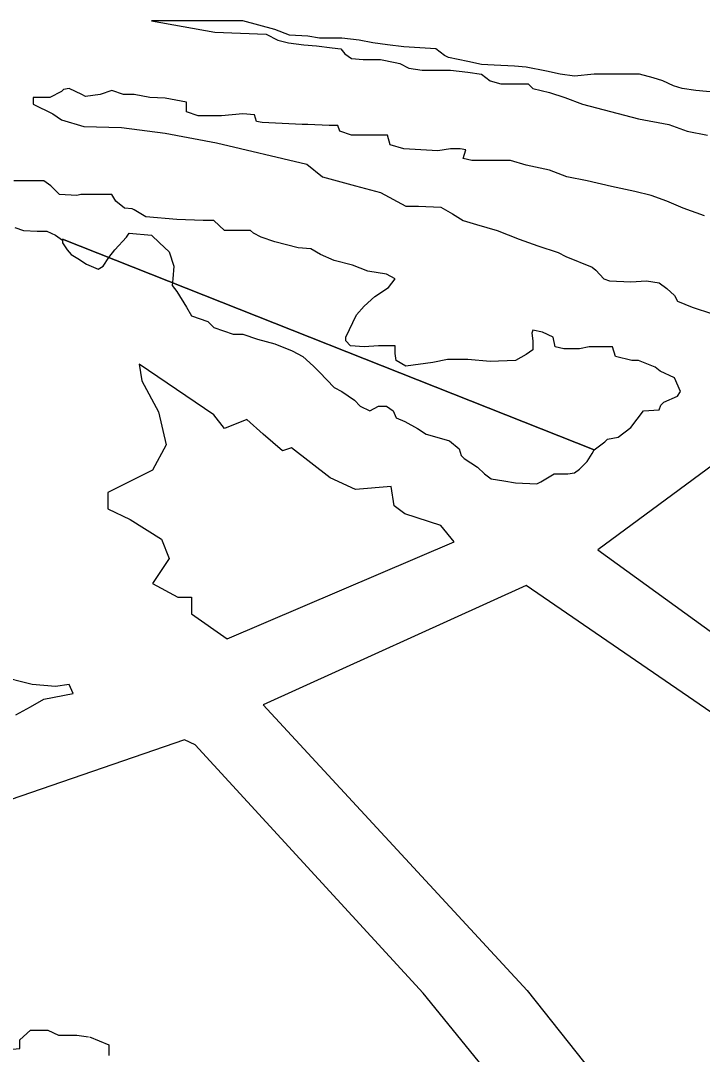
# Model space of a CAD drawing. Extents: x -11.4 to 84.1, y 11.1 to 59.
# Drawn here: x 35.04561 to 35.07536, y 30.54357 to 30.58865 of the extents above; entities that cross this region are included whole.
import ezdxf

# ---------------------------------------------------------------- set-up
doc = ezdxf.new("R2010")
doc.units = 0
doc.layers.add('SH_Data', color=7, linetype='Continuous')

msp = doc.modelspace()

# ---------------------------------------------------------------- linework, layer by layer
at = {"layer": 'SH_Data'}
for p, q in [((35.070630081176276, 30.569942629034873), (35.04743178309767, 30.57912881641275)), ((35.04743178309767, 30.57912881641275), (35.070630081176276, 30.569942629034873))]:
    msp.add_line(p, q, dxfattribs=at)
for points in [[(35.07600632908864, 30.585521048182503), (35.075075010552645, 30.585605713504), (35.07448235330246, 30.585690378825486), (35.074101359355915, 30.585817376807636), (35.07363570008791, 30.58602904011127), (35.07321237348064, 30.586156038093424), (35.07261971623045, 30.5863253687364), (35.07181539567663, 30.5863253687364), (35.070630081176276, 30.5863253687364), (35.06978342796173, 30.586240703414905), (35.06914843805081, 30.5863253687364), (35.06855578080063, 30.586452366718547), (35.067666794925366, 30.586621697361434), (35.067158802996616, 30.58666403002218), (35.06626981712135, 30.58670636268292), (35.06571949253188, 30.58674869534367), (35.06512683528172, 30.58687569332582), (35.06428018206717, 30.58704502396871), (35.06411085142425, 30.5871296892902), (35.06372985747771, 30.587426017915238), (35.0623328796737, 30.58751068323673), (35.06161322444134, 30.587595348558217), (35.06097823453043, 30.58768001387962), (35.060385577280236, 30.58780701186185), (35.059623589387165, 30.587891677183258), (35.05864993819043, 30.587891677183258), (35.058141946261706, 30.587976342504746), (35.05733762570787, 30.588018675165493), (35.056702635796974, 30.58827267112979), (35.05530565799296, 30.5886536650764), (35.05132638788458, 30.5886536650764), (35.05407801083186, 30.58814567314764), (35.05632164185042, 30.588061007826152), (35.05682963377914, 30.58780701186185), (35.05729529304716, 30.58768001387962), (35.057972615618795, 30.587595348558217), (35.058522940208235, 30.587553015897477), (35.05920026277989, 30.587468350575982), (35.05958125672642, 30.587426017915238), (35.05975058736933, 30.587214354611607), (35.060046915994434, 30.58700269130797), (35.060554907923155, 30.586960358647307), (35.061316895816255, 30.586960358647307), (35.06195188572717, 30.586833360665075), (35.06216354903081, 30.586791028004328), (35.062544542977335, 30.58657936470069), (35.06313720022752, 30.586494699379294), (35.06377219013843, 30.586494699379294), (35.06436484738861, 30.586494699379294), (35.06512683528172, 30.5864100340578), (35.06571949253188, 30.5863253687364), (35.06610048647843, 30.58602904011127), (35.06656614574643, 30.585902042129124), (35.0671164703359, 30.585902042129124), (35.067751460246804, 30.585902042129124), (35.06796312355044, 30.585690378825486), (35.068682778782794, 30.585521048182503), (35.069360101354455, 30.58530938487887), (35.07012208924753, 30.585013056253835), (35.07257738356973, 30.584378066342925), (35.07388969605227, 30.58412407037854)], [(35.07545600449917, 30.580144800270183), (35.07452468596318, 30.580483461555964), (35.07380503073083, 30.580779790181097), (35.07312770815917, 30.58103378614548), (35.07240805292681, 30.581203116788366), (35.071392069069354, 30.581414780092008), (35.07033375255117, 30.581668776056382), (35.0694447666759, 30.581838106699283), (35.068682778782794, 30.582134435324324), (35.067666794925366, 30.58234609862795), (35.066989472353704, 30.582557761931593), (35.06656614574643, 30.582557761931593), (35.0661851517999, 30.582557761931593), (35.06529616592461, 30.582557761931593), (35.06491517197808, 30.582642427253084), (35.06504216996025, 30.583023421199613), (35.06478817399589, 30.583065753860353), (35.06436484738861, 30.583065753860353), (35.06381452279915, 30.582981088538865), (35.0623328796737, 30.583065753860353), (35.06174022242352, 30.583235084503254), (35.06161322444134, 30.583658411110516), (35.061316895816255, 30.583658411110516), (35.06080890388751, 30.583658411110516), (35.060046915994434, 30.583658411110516), (35.05953892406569, 30.583827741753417), (35.059454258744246, 30.584081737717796), (35.05907326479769, 30.584081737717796), (35.058141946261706, 30.58412407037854), (35.05788795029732, 30.58412407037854), (35.056152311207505, 30.58420873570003), (35.05589831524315, 30.584251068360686), (35.055813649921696, 30.584547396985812), (35.05530565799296, 30.584589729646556), (35.05437433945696, 30.584505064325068), (35.0533583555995, 30.584505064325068), (35.052850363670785, 30.58467439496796), (35.052850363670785, 30.585097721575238), (35.051919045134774, 30.585267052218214), (35.051241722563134, 30.58530938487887), (35.0505643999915, 30.585436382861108), (35.050098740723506, 30.585436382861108), (35.04959074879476, 30.585605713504), (35.04908275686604, 30.585436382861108), (35.048447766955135, 30.585351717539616), (35.04827843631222, 30.585436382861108), (35.047728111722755, 30.585690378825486), (35.0474741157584, 30.58564804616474), (35.04738945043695, 30.58556338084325), (35.04688145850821, 30.58530938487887), (35.04616180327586, 30.58530938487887), (35.04616180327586, 30.585013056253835), (35.047008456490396, 30.584589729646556), (35.04738945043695, 30.584335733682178), (35.04836310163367, 30.584039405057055), (35.05001407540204, 30.583997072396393), (35.051919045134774, 30.58374307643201), (35.054162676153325, 30.583319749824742), (35.05809961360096, 30.5823884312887), (35.05877693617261, 30.581838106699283), (35.06021624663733, 30.581457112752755), (35.061316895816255, 30.581160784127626), (35.062417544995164, 30.58056812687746), (35.062967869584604, 30.58056812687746), (35.06394152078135, 30.580525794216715), (35.06444951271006, 30.580229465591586), (35.06491517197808, 30.57993313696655), (35.065507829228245, 30.579763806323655), (35.06639681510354, 30.579509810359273), (35.067370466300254, 30.57912881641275), (35.06817478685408, 30.57883248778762), (35.06906377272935, 30.578536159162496), (35.06940243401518, 30.578366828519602), (35.0705454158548, 30.577901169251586), (35.07071474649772, 30.577774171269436), (35.071053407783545, 30.577393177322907), (35.07130740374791, 30.57730851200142), (35.0722387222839, 30.577266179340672), (35.07291604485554, 30.57730851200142), (35.073466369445, 30.577223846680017), (35.07380503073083, 30.57696985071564), (35.074143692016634, 30.57667352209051), (35.07427068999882, 30.576419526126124), (35.07490567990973, 30.576165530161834), (35.075794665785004, 30.575869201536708)], [(35.07388969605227, 30.58412407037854), (35.0746940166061, 30.583827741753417), (35.075583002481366, 30.583658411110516)], [(35.070630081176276, 30.569942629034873), (35.07109574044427, 30.570281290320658), (35.07122273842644, 30.570408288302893), (35.07168839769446, 30.5704929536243), (35.0722387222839, 30.570916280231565), (35.07278904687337, 30.57163593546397), (35.073466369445, 30.571678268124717), (35.073551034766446, 30.571889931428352), (35.07367803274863, 30.5720169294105), (35.07427068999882, 30.57227092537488), (35.07439768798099, 30.57248258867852), (35.074143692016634, 30.57307524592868), (35.07350870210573, 30.573371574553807), (35.07329703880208, 30.573540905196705), (35.07257738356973, 30.573837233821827), (35.072281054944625, 30.573837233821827), (35.071561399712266, 30.57400656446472), (35.07143440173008, 30.57442989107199), (35.07041841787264, 30.57442989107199), (35.06999509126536, 30.574345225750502), (35.069317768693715, 30.574345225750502), (35.06893677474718, 30.57442989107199), (35.06885210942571, 30.57485321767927), (35.06838645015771, 30.575064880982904), (35.06796312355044, 30.575149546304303), (35.06792079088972, 30.575022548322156), (35.06796312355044, 30.574683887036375), (35.06796312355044, 30.574472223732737), (35.06796312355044, 30.574302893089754), (35.067666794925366, 30.57409122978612), (35.06720113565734, 30.573837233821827), (35.06610048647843, 30.573794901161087), (35.06512683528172, 30.573879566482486), (35.064237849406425, 30.573879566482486), (35.06360285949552, 30.57375256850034), (35.062417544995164, 30.573583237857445), (35.06199421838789, 30.573837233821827), (35.06195188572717, 30.574133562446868), (35.06195188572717, 30.574472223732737), (35.06123223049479, 30.574472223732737), (35.06059724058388, 30.57442989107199), (35.06000458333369, 30.574472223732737), (35.05979292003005, 30.574683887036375), (35.05979292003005, 30.57485321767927), (35.06025857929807, 30.57582686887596), (35.06059724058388, 30.57620786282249), (35.061062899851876, 30.57663118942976), (35.061655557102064, 30.577012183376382), (35.06195188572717, 30.577393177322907), (35.06157089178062, 30.577604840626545), (35.06076657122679, 30.577731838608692), (35.06008924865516, 30.577985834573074), (35.059284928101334, 30.578197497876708), (35.05869227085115, 30.57845149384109), (35.05826894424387, 30.578705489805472), (35.05771861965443, 30.57874782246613), (35.056702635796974, 30.579001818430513), (35.05610997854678, 30.579213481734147), (35.055771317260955, 30.57938281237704), (35.05564431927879, 30.579509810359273), (35.055093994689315, 30.579509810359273), (35.054501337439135, 30.579509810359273), (35.05403567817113, 30.57993313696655), (35.053570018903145, 30.57993313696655), (35.05242703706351, 30.579975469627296), (35.05107239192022, 30.580102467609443), (35.0505643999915, 30.58039879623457), (35.050479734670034, 30.580441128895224), (35.05014107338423, 30.580483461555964), (35.049760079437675, 30.580779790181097), (35.04959074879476, 30.581076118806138), (35.04891342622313, 30.581076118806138), (35.0482361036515, 30.581076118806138), (35.048066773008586, 30.58103378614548), (35.047304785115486, 30.581076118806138), (35.04692379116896, 30.581457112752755), (35.04662746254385, 30.581668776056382), (35.04616180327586, 30.581668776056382), (35.04531515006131, 30.581668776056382)], [(35.045357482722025, 30.579636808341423), (35.045738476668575, 30.579509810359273), (35.04633113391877, 30.57946747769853), (35.046754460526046, 30.57946747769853), (35.04713545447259, 30.57929814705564), (35.04743178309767, 30.579086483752)], [(35.04743178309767, 30.57912881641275), (35.04743178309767, 30.578959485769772), (35.04764344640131, 30.57866315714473), (35.04781277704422, 30.57845149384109), (35.048109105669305, 30.578282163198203), (35.048490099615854, 30.578028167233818), (35.048998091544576, 30.57781650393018), (35.04920975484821, 30.577943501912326), (35.04946375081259, 30.578324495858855), (35.049717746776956, 30.57866315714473), (35.05022573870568, 30.579213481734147), (35.05035273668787, 30.57938281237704), (35.05132638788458, 30.57929814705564), (35.05166504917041, 30.578959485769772), (35.05208837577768, 30.578578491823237), (35.05230003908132, 30.577943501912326), (35.0522577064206, 30.577393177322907), (35.05221537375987, 30.577096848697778), (35.05242703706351, 30.576842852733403), (35.052850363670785, 30.576165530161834), (35.05306202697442, 30.57578453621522), (35.053781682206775, 30.57553054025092), (35.05395101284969, 30.57536120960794), (35.05403567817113, 30.575276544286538), (35.054882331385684, 30.574980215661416), (35.05530565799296, 30.574980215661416), (35.05594064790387, 30.574768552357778), (35.056702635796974, 30.57455688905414), (35.057464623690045, 30.574260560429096), (35.05793028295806, 30.57400656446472), (35.05839594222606, 30.573583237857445), (35.05864993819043, 30.573329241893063), (35.059284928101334, 30.57265191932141), (35.059623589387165, 30.57248258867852), (35.060173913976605, 30.572101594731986), (35.06042790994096, 30.571847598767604), (35.06085123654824, 30.57163593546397), (35.06123223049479, 30.571847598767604), (35.06157089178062, 30.571847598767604), (35.061867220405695, 30.57163593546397), (35.06199421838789, 30.571339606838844), (35.06237521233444, 30.57117027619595), (35.06292553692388, 30.570873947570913), (35.06330653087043, 30.570619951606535), (35.06377219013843, 30.5704929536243), (35.0643225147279, 30.5703236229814), (35.06474584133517, 30.569984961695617), (35.06483050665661, 30.569688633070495), (35.064957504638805, 30.56956163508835), (35.06555016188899, 30.569180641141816), (35.065846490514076, 30.568884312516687), (35.06614281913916, 30.568672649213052), (35.06669314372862, 30.568587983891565), (35.06720113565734, 30.568503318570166), (35.06813245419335, 30.568460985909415), (35.06830178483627, 30.568545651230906), (35.068598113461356, 30.568714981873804), (35.06889444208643, 30.568884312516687), (35.06948709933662, 30.568884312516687), (35.06978342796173, 30.568926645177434), (35.06999509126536, 30.56909597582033), (35.07033375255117, 30.569434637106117), (35.0705454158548, 30.56977329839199), (35.070630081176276, 30.569942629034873)], [(35.05911559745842, 30.568714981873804), (35.057422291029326, 30.570027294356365), (35.057041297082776, 30.56990029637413), (35.05619464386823, 30.570619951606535), (35.05547498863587, 30.571254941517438), (35.054501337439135, 30.570873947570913), (35.05403567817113, 30.571466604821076), (35.05077606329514, 30.57366790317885), (35.05090306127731, 30.572948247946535), (35.05162271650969, 30.571593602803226), (35.05196137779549, 30.57015429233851), (35.05136872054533, 30.56905364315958), (35.04942141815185, 30.568079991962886), (35.04942141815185, 30.567360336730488), (35.05039506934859, 30.566894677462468), (35.051749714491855, 30.566048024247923), (35.05208837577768, 30.565201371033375), (35.05136872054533, 30.56410072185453), (35.052469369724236, 30.56350806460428), (35.05306202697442, 30.56350806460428), (35.05306202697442, 30.562788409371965), (35.05462833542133, 30.561687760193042), (35.06453417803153, 30.565921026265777), (35.06394152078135, 30.56664068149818), (35.06237521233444, 30.56714867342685), (35.06190955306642, 30.567487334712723), (35.06178255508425, 30.568333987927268), (35.06021624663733, 30.568206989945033), (35.05911559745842, 30.568714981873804)], [(35.095606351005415, 30.545770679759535), (35.10208324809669, 30.549326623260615), (35.108052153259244, 30.55317889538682), (35.09336271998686, 30.56295774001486), (35.07850395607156, 30.571254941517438), (35.070799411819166, 30.565582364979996), (35.082186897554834, 30.557327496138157), (35.095606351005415, 30.545770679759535)], [(35.067709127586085, 30.546363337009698), (35.07587933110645, 30.536076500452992), (35.093024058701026, 30.54428903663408), (35.07951993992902, 30.555888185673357), (35.067666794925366, 30.564016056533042), (35.05619464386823, 30.558809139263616), (35.067709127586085, 30.546363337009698)], [(35.04539981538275, 30.558385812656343), (35.04603480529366, 30.558724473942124), (35.04662746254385, 30.55906313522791), (35.047897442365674, 30.55931713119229), (35.047728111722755, 30.559698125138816), (35.04713545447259, 30.559613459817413), (35.046119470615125, 30.559698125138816), (35.04459549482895, 30.560079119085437)], [(35.07257738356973, 30.53467952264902), (35.06317953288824, 30.54623633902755), (35.053231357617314, 30.557073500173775), (35.05276569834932, 30.557285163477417), (35.03845725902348, 30.55237457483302), (35.038372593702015, 30.55220524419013), (35.039092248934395, 30.550638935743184), (35.04192853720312, 30.545305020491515), (35.04408750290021, 30.545220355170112), (35.044764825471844, 30.544839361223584), (35.044807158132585, 30.544500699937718), (35.04455316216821, 30.544331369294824), (35.043875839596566, 30.544035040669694), (35.0437488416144, 30.543400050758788)], [(35.04459549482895, 30.543400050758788), (35.04510348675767, 30.5437810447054), (35.04556914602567, 30.54382337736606), (35.04556914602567, 30.544204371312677), (35.04603480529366, 30.54462769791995), (35.04679679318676, 30.54462769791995), (35.04726245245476, 30.544416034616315), (35.048066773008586, 30.544416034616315), (35.0485747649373, 30.544331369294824)], [(35.04861709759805, 30.544331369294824), (35.04946375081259, 30.543992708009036), (35.04946375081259, 30.54352704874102)]]:
    msp.add_lwpolyline(points, dxfattribs=at)
msp.add_arc((35.04273413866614, 30.44405379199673), 0.15509790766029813, 123.26798611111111, 273.1706305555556, dxfattribs=at)

doc.saveas('drawing.dxf')
